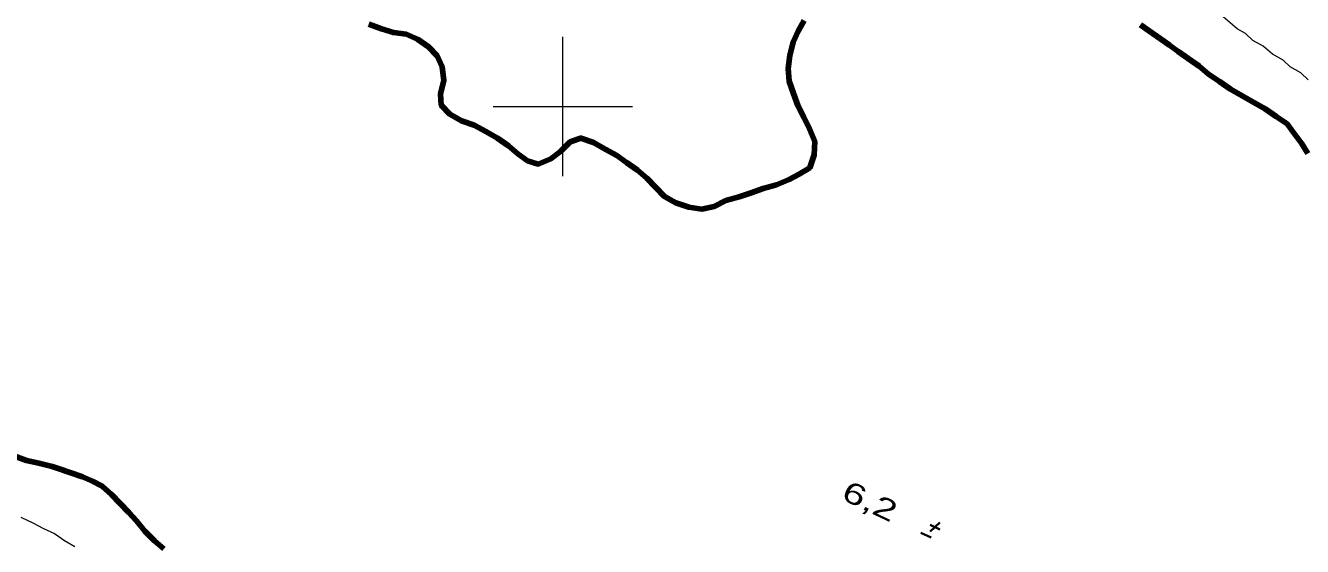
# Model space of a CAD drawing. Extents: x 355726 to 357533, y 5103782 to 5105258.
# Drawn here: x 356261.4 to 356353.2, y 5104468.4 to 5104505.8 of the extents above; entities that cross this region are included whole.
import ezdxf
from ezdxf.enums import TextEntityAlignment as Align

# ---------------------------------------------------------------- set-up
doc = ezdxf.new("R2010")
doc.units = 0
doc.header["$LTSCALE"] = 0.6
doc.linetypes.add('DASH_DOUBLE_DOT', pattern=[9.2, 5, -1.2, 0.3, -1.2, 0.3, -1.2])
doc.linetypes.add('LONG_DASHED', pattern=[7.5, 6, -1.5])
for name, color, linetype, lineweight in [('2', 7, 'LONG_DASHED', 13), ('3', 7, 'Continuous', 140), ('4', 7, 'DASH_DOUBLE_DOT', 53), ('61', 7, 'Continuous', 13)]:
    doc.layers.add(name, color=color, linetype=linetype, lineweight=lineweight)

msp = doc.modelspace()

# ---------------------------------------------------------------- linework, layer by layer
at = {"layer": '2'}
for points in [[(356353.56, 5104501.92), (356353.04, 5104502.41), (356352.28, 5104502.84), (356351.76, 5104503.33), (356351.01, 5104503.75), (356350.34, 5104504.33), (356349.58, 5104504.75), (356349.06, 5104505.25), (356348.46, 5104505.59), (356347.11, 5104506.74)], [(356261.05, 5104470.51), (356261.92, 5104470.11), (356262.68, 5104469.69), (356263.48, 5104469.34), (356264.19, 5104468.84), (356264.94, 5104468.41)]]:
    msp.add_lwpolyline(points, dxfattribs=at)
at = {"layer": '3', "lineweight": 35}
for p, q in [((356327.1, 5104470.13), (356326.39, 5104469.49)), ((356326.4, 5104469.96), (356327.1, 5104469.63)), ((356325.74, 5104469.39), (356326.46, 5104469.05))]:
    msp.add_line(p, q, dxfattribs=at)
at = {"layer": '4', "linetype": 'Continuous', "lineweight": 90}
for points in [[(356317.34, 5104506.17), (356316.91, 5104505.42), (356316.56, 5104504.62), (356316.32, 5104503.67), (356316.2, 5104502.74), (356316.27, 5104501.81), (356316.57, 5104500.94), (356316.88, 5104500.08), (356317.31, 5104499.24), (356317.73, 5104498.4), (356318.11, 5104497.49), (356318.07, 5104496.53), (356317.75, 5104495.61), (356316.99, 5104495.15), (356316.27, 5104494.76), (356315.35, 5104494.38), (356314.41, 5104494.12), (356313.54, 5104493.81), (356312.67, 5104493.51), (356311.72, 5104493.25), (356310.88, 5104492.83), (356309.98, 5104492.64), (356309.05, 5104492.77), (356308.13, 5104493.08), (356307.3, 5104493.55), (356306.67, 5104494.2), (356306.04, 5104494.86), (356305.37, 5104495.43), (356304.58, 5104495.98), (356303.87, 5104496.48), (356303.04, 5104496.95), (356302.2, 5104497.41), (356301.29, 5104497.73), (356300.53, 5104497.46), (356299.84, 5104496.76), (356299.15, 5104496.25), (356298.24, 5104495.87), (356297.47, 5104496.11), (356296.76, 5104496.61), (356296.09, 5104497.18), (356295.3, 5104497.73), (356294.47, 5104498.2), (356293.63, 5104498.66), (356292.72, 5104498.98), (356291.89, 5104499.45), (356291.26, 5104500.1), (356291.22, 5104500.92), (356291.46, 5104501.87), (356291.32, 5104502.85), (356290.97, 5104503.64), (356290.34, 5104504.29), (356289.55, 5104504.84), (356288.75, 5104505.19), (356287.82, 5104505.31), (356286.98, 5104505.59), (356286.06, 5104505.91)], [(356353.55, 5104496.62), (356353.08, 5104497.38), (356352.57, 5104498.06), (356352.06, 5104498.75), (356351.27, 5104499.29), (356350.48, 5104499.83), (356349.65, 5104500.3), (356348.81, 5104500.77), (356347.98, 5104501.24), (356347.19, 5104501.79), (356346.4, 5104502.33), (356345.73, 5104502.91), (356344.94, 5104503.45), (356344.22, 5104503.95), (356343.59, 5104504.41), (356342.95, 5104504.87), (356342.16, 5104505.41), (356341.52, 5104505.87)], [(356260.54, 5104474.91), (356261.46, 5104474.59), (356262.35, 5104474.39), (356263.31, 5104474.15), (356263.73, 5104474.01), (356264.64, 5104473.69), (356265.48, 5104473.42), (356266.21, 5104473.11), (356266.89, 5104472.73), (356267.56, 5104472.15), (356268.19, 5104471.5), (356268.82, 5104470.85), (356269.37, 5104470.24), (356269.95, 5104469.51), (356270.66, 5104468.82), (356271.33, 5104468.24)]]:
    msp.add_lwpolyline(points, dxfattribs=at)
at = {"layer": '61'}
for p, q in [((356300, 5104495), (356300, 5104505)), ((356295, 5104500), (356305, 5104500))]:
    msp.add_line(p, q, dxfattribs=at)

# ---------------------------------------------------------------- texts
at = {"layer": '3', "width": 1.45}
msp.add_text('    6,2', height=1.5, rotation=334.72, dxfattribs=at).set_placement((356320.29, 5104471.672), align=Align.CENTER)

doc.saveas('drawing.dxf')
